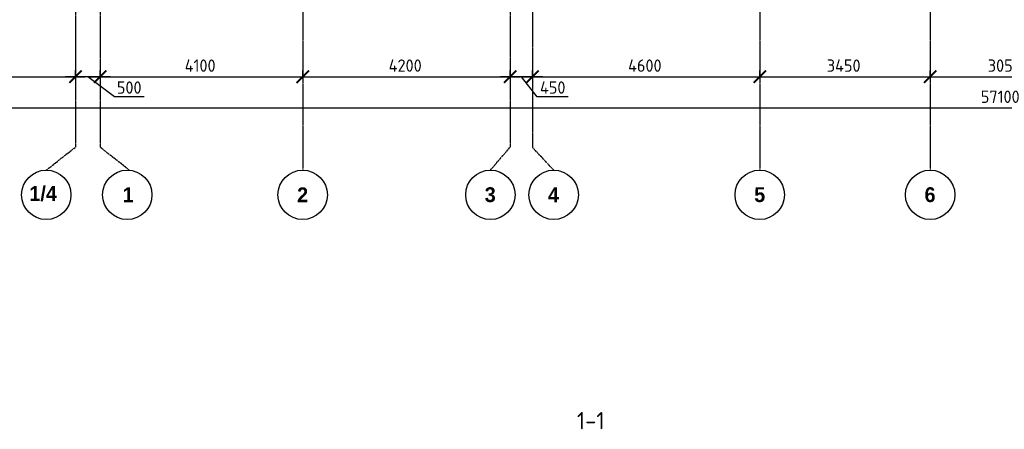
# Model space of a CAD drawing. Header units: millimetres. Extents: x -93479 to 1057970, y -66333 to 172656.
# Tile 332 of 473: x 631895 to 651823, y 13867 to 22158. Entities that reach past the tile are written whole.
import ezdxf

# ---------------------------------------------------------------- set-up
doc = ezdxf.new("R2010")
doc.units = ezdxf.units.MM
doc.linetypes.add('______5', pattern=[1100, 800, -100, 100, -100])
doc.linetypes.add('осевая', pattern=[50.8, 31.75, -6.35, 6.35, -6.35])
for name, color, linetype, lineweight in [('Оси', 40, '______5', 18), ('СПДС_РАЗМЕРЫ', 152, 'Continuous', 25), ('Узлы', 7, 'Continuous', 0)]:
    doc.layers.add(name, color=color, linetype=linetype, lineweight=lineweight)
doc.styles.add('GOST-2.304_Type-B', font='GOST_Common.ttf')
doc.styles.add('MtXpl_Century Gothic', font='GOTHICB.TTF', dxfattribs={"height": 0.2})
doc.dimstyles.new('СПДС', dxfattribs={"dimscale": 100, "dimtxt": 2.5, "dimasz": 2.5, "dimexe": 1.25, "dimexo": 0, "dimtad": 1, "dimdec": 0, "dimtxsty": 'GOST-2.304_Type-B', "dimblk": 'ARCHTICK', "dimcen": 2.5, "dimdle": 2, "dimadec": 0, "dimazin": 2, "dimtfac": 0.75, "dimtdec": 0, "dimtmove": 1, "dimatfit": 3, "dimfxl": 1, "dimtolj": 1, "dimarcsym": 1})

# ---------------------------------------------------------------- blocks, each defined once
blk = doc.blocks.new('_ArchTick')
at = {"color": 0, "linetype": 'ByBlock', "const_width": 0.15}
blk.add_lwpolyline([(-0.5, -0.5), (0.5, 0.5)], dxfattribs=at)
blk = doc.blocks.new('*D2014')
at = {"layer": 'DEFPOINTS', "color": 0, "ltscale": 100, "transparency": 16777216}
for p in [(-5586, -35036), (51514, -35036), (51514, -35036)]:
    blk.add_point(p, dxfattribs=at)
at = {"layer": 'СПДС_РАЗМЕРЫ', "color": 0, "lineweight": -2, "transparency": 16777216}
for p, q in [((-5786, -35036), (51714, -35036)), ((-5586, -35036), (-5586, -34911)), ((51514, -35036), (51514, -34911))]:
    blk.add_line(p, q, dxfattribs=at)
at = {"layer": 'СПДС_РАЗМЕРЫ', "color": 0, "lineweight": -2, "ltscale": 100, "transparency": 16777216, "xscale": 250, "yscale": 250, "zscale": 250, "rotation": 180}
blk.add_blockref('_ArchTick', (-5586, -35036), dxfattribs=at)
at = {"layer": 'СПДС_РАЗМЕРЫ', "color": 0, "lineweight": -2, "ltscale": 100, "transparency": 16777216, "xscale": 250, "yscale": 250, "zscale": 250}
blk.add_blockref('_ArchTick', (51514, -35036), dxfattribs=at)
at = {"layer": 'СПДС_РАЗМЕРЫ', "color": 0, "ltscale": 100, "transparency": 16777216, "insert": (22931, -34811), "char_height": 250, "attachment_point": 5, "style": 'GOST-2.304_Type-B'}
blk.add_mtext('\\A1;57100', dxfattribs=at)
blk = doc.blocks.new('*D2025')
at = {"layer": 'DEFPOINTS', "color": 0, "ltscale": 100, "transparency": 16777216}
for p in [(614, -34405), (4214, -34405), (4214, -34405)]:
    blk.add_point(p, dxfattribs=at)
at = {"layer": 'СПДС_РАЗМЕРЫ', "color": 0, "lineweight": -2, "transparency": 16777216}
for p, q in [((414, -34405), (4414, -34405)), ((614, -34405), (614, -34280)), ((4214, -34405), (4214, -34280))]:
    blk.add_line(p, q, dxfattribs=at)
at = {"layer": 'СПДС_РАЗМЕРЫ', "color": 0, "lineweight": -2, "ltscale": 100, "transparency": 16777216, "xscale": 250, "yscale": 250, "zscale": 250, "rotation": 180}
blk.add_blockref('_ArchTick', (614, -34405), dxfattribs=at)
at = {"layer": 'СПДС_РАЗМЕРЫ', "color": 0, "lineweight": -2, "ltscale": 100, "transparency": 16777216, "xscale": 250, "yscale": 250, "zscale": 250}
blk.add_blockref('_ArchTick', (4214, -34405), dxfattribs=at)
at = {"layer": 'СПДС_РАЗМЕРЫ', "color": 0, "ltscale": 100, "transparency": 16777216, "insert": (2388, -34180), "char_height": 250, "attachment_point": 5, "style": 'GOST-2.304_Type-B'}
blk.add_mtext('\\A1;3600', dxfattribs=at)
blk = doc.blocks.new('*D2026')
at = {"layer": 'DEFPOINTS', "color": 0, "ltscale": 100, "transparency": 16777216}
for p in [(4714, -34405), (8814, -34405), (8814, -34405)]:
    blk.add_point(p, dxfattribs=at)
at = {"layer": 'СПДС_РАЗМЕРЫ', "color": 0, "lineweight": -2, "transparency": 16777216}
for p, q in [((4514, -34405), (9014, -34405)), ((4714, -34405), (4714, -34280)), ((8814, -34405), (8814, -34280))]:
    blk.add_line(p, q, dxfattribs=at)
at = {"layer": 'СПДС_РАЗМЕРЫ', "color": 0, "lineweight": -2, "ltscale": 100, "transparency": 16777216, "xscale": 250, "yscale": 250, "zscale": 250, "rotation": 180}
blk.add_blockref('_ArchTick', (4714, -34405), dxfattribs=at)
at = {"layer": 'СПДС_РАЗМЕРЫ', "color": 0, "lineweight": -2, "ltscale": 100, "transparency": 16777216, "xscale": 250, "yscale": 250, "zscale": 250}
blk.add_blockref('_ArchTick', (8814, -34405), dxfattribs=at)
at = {"layer": 'СПДС_РАЗМЕРЫ', "color": 0, "ltscale": 100, "transparency": 16777216, "insert": (6738, -34180), "char_height": 250, "attachment_point": 5, "style": 'GOST-2.304_Type-B'}
blk.add_mtext('\\A1;4100', dxfattribs=at)
blk = doc.blocks.new('*D2027')
at = {"layer": 'DEFPOINTS', "color": 0, "ltscale": 100, "transparency": 16777216}
for p in [(8814, -34405), (13014, -34405), (13014, -34405)]:
    blk.add_point(p, dxfattribs=at)
at = {"layer": 'СПДС_РАЗМЕРЫ', "color": 0, "lineweight": -2, "transparency": 16777216}
for p, q in [((8614, -34405), (13214, -34405)), ((8814, -34405), (8814, -34280)), ((13014, -34405), (13014, -34280))]:
    blk.add_line(p, q, dxfattribs=at)
at = {"layer": 'СПДС_РАЗМЕРЫ', "color": 0, "lineweight": -2, "ltscale": 100, "transparency": 16777216, "xscale": 250, "yscale": 250, "zscale": 250, "rotation": 180}
blk.add_blockref('_ArchTick', (8814, -34405), dxfattribs=at)
at = {"layer": 'СПДС_РАЗМЕРЫ', "color": 0, "lineweight": -2, "ltscale": 100, "transparency": 16777216, "xscale": 250, "yscale": 250, "zscale": 250}
blk.add_blockref('_ArchTick', (13014, -34405), dxfattribs=at)
at = {"layer": 'СПДС_РАЗМЕРЫ', "color": 0, "ltscale": 100, "transparency": 16777216, "insert": (10888, -34180), "char_height": 250, "attachment_point": 5, "style": 'GOST-2.304_Type-B'}
blk.add_mtext('\\A1;4200', dxfattribs=at)
blk = doc.blocks.new('*D2028')
at = {"layer": 'DEFPOINTS', "color": 0, "ltscale": 100, "transparency": 16777216}
for p in [(13464, -34405), (18064, -34405), (18064, -34405)]:
    blk.add_point(p, dxfattribs=at)
at = {"layer": 'СПДС_РАЗМЕРЫ', "color": 0, "lineweight": -2, "transparency": 16777216}
for p, q in [((13264, -34405), (18264, -34405)), ((13464, -34405), (13464, -34280)), ((18064, -34405), (18064, -34280))]:
    blk.add_line(p, q, dxfattribs=at)
at = {"layer": 'СПДС_РАЗМЕРЫ', "color": 0, "lineweight": -2, "ltscale": 100, "transparency": 16777216, "xscale": 250, "yscale": 250, "zscale": 250, "rotation": 180}
blk.add_blockref('_ArchTick', (13464, -34405), dxfattribs=at)
at = {"layer": 'СПДС_РАЗМЕРЫ', "color": 0, "lineweight": -2, "ltscale": 100, "transparency": 16777216, "xscale": 250, "yscale": 250, "zscale": 250}
blk.add_blockref('_ArchTick', (18064, -34405), dxfattribs=at)
at = {"layer": 'СПДС_РАЗМЕРЫ', "color": 0, "ltscale": 100, "transparency": 16777216, "insert": (15738, -34180), "char_height": 250, "attachment_point": 5, "style": 'GOST-2.304_Type-B'}
blk.add_mtext('\\A1;4600', dxfattribs=at)
blk = doc.blocks.new('*D2029')
at = {"layer": 'DEFPOINTS', "color": 0, "ltscale": 100, "transparency": 16777216}
for p in [(18064, -34405), (21514, -34405), (21514, -34405)]:
    blk.add_point(p, dxfattribs=at)
at = {"layer": 'СПДС_РАЗМЕРЫ', "color": 0, "lineweight": -2, "transparency": 16777216}
for p, q in [((17864, -34405), (21714, -34405)), ((18064, -34405), (18064, -34280)), ((21514, -34405), (21514, -34280))]:
    blk.add_line(p, q, dxfattribs=at)
at = {"layer": 'СПДС_РАЗМЕРЫ', "color": 0, "lineweight": -2, "ltscale": 100, "transparency": 16777216, "xscale": 250, "yscale": 250, "zscale": 250, "rotation": 180}
blk.add_blockref('_ArchTick', (18064, -34405), dxfattribs=at)
at = {"layer": 'СПДС_РАЗМЕРЫ', "color": 0, "lineweight": -2, "ltscale": 100, "transparency": 16777216, "xscale": 250, "yscale": 250, "zscale": 250}
blk.add_blockref('_ArchTick', (21514, -34405), dxfattribs=at)
at = {"layer": 'СПДС_РАЗМЕРЫ', "color": 0, "ltscale": 100, "transparency": 16777216, "insert": (19763, -34180), "char_height": 250, "attachment_point": 5, "style": 'GOST-2.304_Type-B'}
blk.add_mtext('\\A1;3450', dxfattribs=at)
blk = doc.blocks.new('*D2030')
at = {"layer": 'DEFPOINTS', "color": 0, "ltscale": 100, "transparency": 16777216}
for p in [(21514, -34405), (24564, -34405), (24564, -34405)]:
    blk.add_point(p, dxfattribs=at)
at = {"layer": 'СПДС_РАЗМЕРЫ', "color": 0, "lineweight": -2, "transparency": 16777216}
for p, q in [((21314, -34405), (24764, -34405)), ((21514, -34405), (21514, -34280)), ((24564, -34405), (24564, -34280))]:
    blk.add_line(p, q, dxfattribs=at)
at = {"layer": 'СПДС_РАЗМЕРЫ', "color": 0, "lineweight": -2, "ltscale": 100, "transparency": 16777216, "xscale": 250, "yscale": 250, "zscale": 250, "rotation": 180}
blk.add_blockref('_ArchTick', (21514, -34405), dxfattribs=at)
at = {"layer": 'СПДС_РАЗМЕРЫ', "color": 0, "lineweight": -2, "ltscale": 100, "transparency": 16777216, "xscale": 250, "yscale": 250, "zscale": 250}
blk.add_blockref('_ArchTick', (24564, -34405), dxfattribs=at)
at = {"layer": 'СПДС_РАЗМЕРЫ', "color": 0, "ltscale": 100, "transparency": 16777216, "insert": (23013, -34180), "char_height": 250, "attachment_point": 5, "style": 'GOST-2.304_Type-B'}
blk.add_mtext('\\A1;3050', dxfattribs=at)
blk = doc.blocks.new('*D2038')
at = {"layer": 'DEFPOINTS', "color": 0, "ltscale": 100, "transparency": 16777216}
for p in [(13014, -34280), (13014, -34405), (13464, -34342)]:
    blk.add_point(p, dxfattribs=at)
at = {"layer": 'СПДС_РАЗМЕРЫ', "color": 0, "lineweight": -2, "transparency": 16777216}
for p, q in [((13664, -34405), (12814, -34405)), ((13014, -34280), (13014, -34530)), ((13561, -34811), (13239, -34405)), ((13464, -34342), (13464, -34530)), ((14186, -34811), (13561, -34811))]:
    blk.add_line(p, q, dxfattribs=at)
at = {"layer": 'СПДС_РАЗМЕРЫ', "color": 0, "lineweight": -2, "ltscale": 100, "transparency": 16777216, "xscale": 250, "yscale": 250, "zscale": 250, "rotation": 180}
blk.add_blockref('_ArchTick', (13014, -34405), dxfattribs=at)
at = {"layer": 'СПДС_РАЗМЕРЫ', "color": 0, "lineweight": -2, "ltscale": 100, "transparency": 16777216, "xscale": 250, "yscale": 250, "zscale": 250}
blk.add_blockref('_ArchTick', (13464, -34405), dxfattribs=at)
at = {"layer": 'СПДС_РАЗМЕРЫ', "color": 0, "ltscale": 100, "transparency": 16777216, "insert": (13873, -34624), "char_height": 250, "attachment_point": 5, "style": 'GOST-2.304_Type-B'}
blk.add_mtext('\\A1;450', dxfattribs=at)
blk = doc.blocks.new('*D2039')
at = {"layer": 'DEFPOINTS', "color": 0, "ltscale": 100, "transparency": 16777216}
for p in [(4214, -34013), (4214, -34405), (4714, -34280)]:
    blk.add_point(p, dxfattribs=at)
at = {"layer": 'СПДС_РАЗМЕРЫ', "color": 0, "lineweight": -2, "transparency": 16777216}
for p, q in [((4214, -34013), (4214, -34530)), ((4914, -34405), (4014, -34405)), ((5002, -34811), (4464, -34405)), ((4714, -34280), (4714, -34530)), ((5603, -34811), (5002, -34811))]:
    blk.add_line(p, q, dxfattribs=at)
at = {"layer": 'СПДС_РАЗМЕРЫ', "color": 0, "lineweight": -2, "ltscale": 100, "transparency": 16777216, "xscale": 250, "yscale": 250, "zscale": 250, "rotation": 180}
blk.add_blockref('_ArchTick', (4214, -34405), dxfattribs=at)
at = {"layer": 'СПДС_РАЗМЕРЫ', "color": 0, "lineweight": -2, "ltscale": 100, "transparency": 16777216, "xscale": 250, "yscale": 250, "zscale": 250}
blk.add_blockref('_ArchTick', (4714, -34405), dxfattribs=at)
at = {"layer": 'СПДС_РАЗМЕРЫ', "color": 0, "ltscale": 100, "transparency": 16777216, "insert": (5302, -34624), "char_height": 250, "attachment_point": 5, "style": 'GOST-2.304_Type-B'}
blk.add_mtext('\\A1;500', dxfattribs=at)
blk = doc.blocks.new('оси')
at = {"color": 7, "linetype": 'ByBlock', "lineweight": -2}
for centre in [(3623, -36796), (5263, -36796), (8813, -36796), (12613, -36796), (13893, -36796), (18063, -36796), (21513, -36796)]:
    blk.add_circle(centre, 500, dxfattribs=at)
at = {"layer": 'Оси', "color": 7, "linetype": 'осевая', "lineweight": 25, "transparency": 33554687}
for p, q in [((8813.5, 151.4), (8813.5, -36280.2)), ((18063.5, 151.4), (18063.5, -36280.2)), ((21513.5, 151.4), (21513.5, -36280.2)), ((4213.5, -358.8), (4213.5, -35832.1)), ((4713.5, -358.8), (4713.5, -35832.1)), ((13463.5, -390), (13463.5, -35834.5)), ((13013.5, -402.7), (13013.5, -35828.6)), ((3623, -36296), (4213.5, -35832.1)), ((5304.1, -36296), (4713.5, -35832.1)), ((12613, -36296), (13013.5, -35828.6)), ((13893, -36296), (13463.5, -35834.5))]:
    blk.add_line(p, q, dxfattribs=at)
at = {"layer": 'Оси', "color": 7, "lineweight": 25, "transparency": 33554687, "style": 'MtXpl_Century Gothic'}
for s, p in [('1/4', (3281.1, -36919.3)), ('1', (5168.2, -36946)), ('2', (8700.1, -36946)), ('3', (12497.1, -36942.3)), ('4', (13777.7, -36946)), ('5', (17950.8, -36942.3)), ('6', (21398.4, -36942.3))]:
    blk.add_text(s, height=300, dxfattribs=at).set_placement(p)
at = {"layer": 'СПДС_РАЗМЕРЫ', "color": 7}
for base, p1, p2, picture, middle in [((4213.5, -34405), (613.7, -34405), (4213.5, -34405), '*D2025', (2388.4, -34405)), ((8813.5, -34405), (4713.5, -34405), (8813.5, -34405), '*D2026', (6738.4, -34405)), ((13013.5, -34405), (8813.5, -34405), (13013.5, -34405), '*D2027', (10888.4, -34405)), ((18063.5, -34405), (13463.5, -34405), (18063.5, -34405), '*D2028', (15738.4, -34405)), ((21513.5, -34405), (18063.5, -34405), (21513.5, -34405), '*D2029', (19763.4, -34405)), ((24563.5, -34405), (21513.5, -34405), (24563.5, -34405), '*D2030', (23013.4, -34405)), ((51513.5, -35036.2), (-5586.3, -35036.2), (51513.5, -35036.2), '*D2014', (22931, -35036.2))]:
    dim = blk.add_linear_dim(base=base, p1=p1, p2=p2, dimstyle='СПДС', override={"dimgap": 1}, dxfattribs=at)
    dim.commit()
    dim.dimension.update_dxf_attribs({"geometry": picture, "text_midpoint": middle, "dimtype": 160})
for base, p1, p2, picture, middle in [((4213.5, -34405), (4713.5, -34280), (4213.5, -34013.3), '*D2039', (5064.6, -34811.2)), ((13013.5, -34405), (13463.5, -34342.5), (13013.5, -34280), '*D2038', (13623.1, -34811.2))]:
    dim = blk.add_linear_dim(base=base, p1=p1, p2=p2, dimstyle='СПДС', dxfattribs=at)
    dim.commit()
    dim.dimension.update_dxf_attribs({"geometry": picture, "text_midpoint": middle, "dimtype": 160})

msp = doc.modelspace()

# ---------------------------------------------------------------- block references
at = {"color": 7}
msp.add_blockref('оси', (628809.6, 55409), dxfattribs=at)

# ---------------------------------------------------------------- texts
at = {"layer": 'Узлы', "color": 7, "linetype": 'Continuous', "lineweight": 0, "style": 'GOST-2.304_Type-B'}
msp.add_text('1-1', height=350, dxfattribs=at).set_placement((643172.8, 13867.3))

doc.saveas('drawing.dxf')
